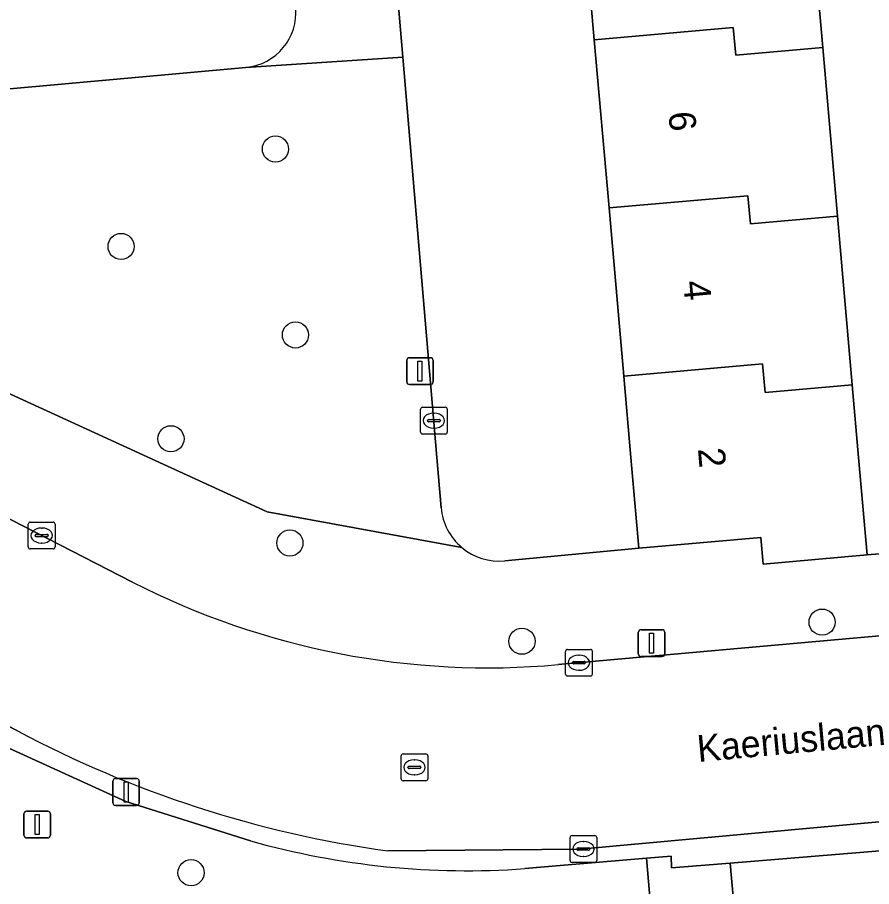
# Model space of a CAD drawing. Extents: x 162989 to 165008, y 383432 to 384338.
# Drawn here: x 164206.45 to 164238.39, y 383733.97 to 383766.45 of the extents above; entities that cross this region are included whole.
import ezdxf

# ---------------------------------------------------------------- set-up
doc = ezdxf.new("R2010")
doc.units = 0
for name, color, linetype in [('IMGEO_Boom', 7, 'Continuous'), ('IMGEO_Erf', 7, 'Continuous'), ('IMGEO_Groenvoorziening', 7, 'Continuous'), ('IMGEO_Kolk', 7, 'Continuous'), ('IMGEO_Lichtmast', 7, 'Continuous'), ('IMGEO_Openbare_ruimte_label', 7, 'Continuous'), ('IMGEO_Pand', 7, 'Continuous'), ('IMGEO_Pand_nummerreeks', 7, 'Continuous'), ('IMGEO_Rijbaan_lokaal_open', 7, 'Continuous'), ('IMGEO_Rioolput', 7, 'Continuous'), ('IMGEO_Verkeersbordpaal', 7, 'Continuous'), ('IMGEO_Voetpad_open', 7, 'Continuous')]:
    doc.layers.add(name, color=color, linetype=linetype)

msp = doc.modelspace()

# ---------------------------------------------------------------- linework, layer by layer
at = {"layer": 'IMGEO_Boom'}
for centre in [(164216.102, 383761.532), (164210.329, 383757.892), (164216.848, 383754.586), (164212.193, 383750.705), (164216.642, 383746.811), (164236.543, 383743.853), (164225.319, 383743.139), (164212.946, 383734.489)]:
    msp.add_circle(centre, 0.489, dxfattribs=at)
at = {"layer": 'IMGEO_Erf'}
for points in [[(164226.371, 383784.477), (164225.821, 383790.763), (164225.27, 383797.049), (164224.719, 383803.335), (164224.155, 383809.768), (164229.352, 383810.224), (164229.169, 383812.831), (164218.908, 383811.908), (164219.363, 383806.728), (164221.242, 383785.31), (164219.142, 383785.136), (164220.863, 383764.971), (164222.14, 383750), (164222.3, 383748.13)], [(164224.676, 383746.145), (164229.69, 383746.617), (164229.393, 383750), (164229.126, 383753.048), (164228.575, 383759.334), (164228.024, 383765.619), (164227.473, 383771.905), (164226.922, 383778.191), (164226.371, 383784.477)], [(164236.012, 383771.63), (164236.564, 383765.328), (164237.115, 383759.026), (164237.667, 383752.724), (164237.905, 383750), (164238.222, 383746.373), (164245.522, 383746.951), (164245.254, 383750), (164245.037, 383752.479), (164247.588, 383752.703), (164247.419, 383754.626), (164244.621, 383754.381), (164244.131, 383759.641), (164243.672, 383764.573), (164246.651, 383764.85), (164246.552, 383766.716), (164243.572, 383766.439), (164243.024, 383772.321)], [(164191.823, 383768.567), (164192.375, 383762.536), (164214.997, 383764.581)]]:
    msp.add_lwpolyline(points, dxfattribs=at)
for centre, radius, start, end in [((164214.798, 383766.643), 2.071, 275.5058, 5.1895), ((164224.466, 383748.309), 2.174, 184.7337, 230.1376), ((164224.467, 383748.309), 2.174, 230.1031, 275.5107)]:
    msp.add_arc(centre, radius, start, end, dxfattribs=at)
at = {"layer": 'IMGEO_Groenvoorziening'}
for points in [[(164215.17, 383735.681), (164210.509, 383737.153), (164205.68, 383739.345), (164184.989, 383750), (164179.231, 383752.965), (164160.326, 383762.529)], [(164233.512, 383713.148), (164233.427, 383714.178), (164224.079, 383713.37), (164223.25, 383722.331), (164222.892, 383726.202), (164222.557, 383729.83), (164222.419, 383731.324), (164230.224, 383732.13), (164229.977, 383735.03), (164225.426, 383734.643)]]:
    msp.add_lwpolyline(points, dxfattribs=at)
msp.add_lwpolyline([(164254.548, 383737.195), (164247.995, 383736.612), (164241.137, 383736.001), (164241.136, 383735.501), (164233.102, 383734.847), (164233.325, 383732.325), (164251.829, 383733.94), (164252.866, 383721.014), (164255.809, 383721.266), (164255.689, 383722.784), (164255.259, 383728.212)], close=True, dxfattribs=at)
msp.add_arc((164223.253, 383764.354), 29.791, 254.2578, 274.1839, dxfattribs=at)
at = {"layer": 'IMGEO_Kolk'}
for p, q in [((164221.601, 383751.883), (164222.453, 383751.883)), ((164221.526, 383750.957), (164221.526, 383751.809)), ((164222.014, 383751.663), (164222.039, 383751.663)), ((164222.527, 383751.809), (164222.527, 383750.957)), ((164221.785, 383751.377), (164221.785, 383751.389)), ((164222.223, 383751.34), (164221.825, 383751.34)), ((164221.828, 383751.426), (164222.226, 383751.426)), ((164222.269, 383751.389), (164222.269, 383751.377)), ((164222.453, 383750.883), (164221.601, 383750.883)), ((164222.037, 383751.103), (164222.012, 383751.103)), ((164206.859, 383746.663), (164206.859, 383747.515)), ((164206.934, 383747.589), (164207.786, 383747.589)), ((164207.347, 383747.369), (164207.372, 383747.369)), ((164207.86, 383747.515), (164207.86, 383746.663)), ((164207.118, 383747.083), (164207.118, 383747.095)), ((164207.556, 383747.046), (164207.158, 383747.046)), ((164207.161, 383747.132), (164207.559, 383747.132)), ((164207.602, 383747.095), (164207.602, 383747.083)), ((164207.37, 383746.809), (164207.345, 383746.809)), ((164207.786, 383746.589), (164206.934, 383746.589)), ((164226.949, 383741.909), (164226.949, 383742.761)), ((164227.024, 383742.835), (164227.876, 383742.835)), ((164227.95, 383742.761), (164227.95, 383741.909)), ((164227.437, 383742.615), (164227.462, 383742.615)), ((164227.208, 383742.329), (164227.208, 383742.341)), ((164227.646, 383742.292), (164227.248, 383742.292)), ((164227.251, 383742.378), (164227.649, 383742.378)), ((164227.692, 383742.341), (164227.692, 383742.329)), ((164227.876, 383741.835), (164227.024, 383741.835)), ((164227.46, 383742.055), (164227.435, 383742.055)), ((164227.116, 383734.95), (164227.116, 383735.802)), ((164227.191, 383735.876), (164228.043, 383735.876)), ((164227.604, 383735.656), (164227.629, 383735.656)), ((164228.117, 383735.802), (164228.117, 383734.95)), ((164227.375, 383735.37), (164227.375, 383735.382)), ((164227.813, 383735.333), (164227.415, 383735.333)), ((164227.418, 383735.419), (164227.816, 383735.419)), ((164227.859, 383735.382), (164227.859, 383735.37)), ((164227.627, 383735.096), (164227.602, 383735.096)), ((164228.043, 383734.876), (164227.191, 383734.876))]:
    msp.add_line(p, q, dxfattribs=at)
for points in [[(164221.601, 383751.883), (164222.453, 383751.883)], [(164221.526, 383750.957), (164221.526, 383751.809)], [(164222.527, 383751.809), (164222.527, 383750.957)], [(164222.453, 383750.883), (164221.601, 383750.883)], [(164206.859, 383746.663), (164206.859, 383747.515)], [(164206.934, 383747.589), (164207.786, 383747.589)], [(164207.86, 383747.515), (164207.86, 383746.663)], [(164207.786, 383746.589), (164206.934, 383746.589)], [(164226.949, 383741.909), (164226.949, 383742.761)], [(164227.024, 383742.835), (164227.876, 383742.835)], [(164227.95, 383742.761), (164227.95, 383741.909)], [(164227.876, 383741.835), (164227.024, 383741.835)], [(164227.116, 383734.95), (164227.116, 383735.802)], [(164227.191, 383735.876), (164228.043, 383735.876)], [(164228.117, 383735.802), (164228.117, 383734.95)], [(164228.043, 383734.876), (164227.191, 383734.876)]]:
    msp.add_lwpolyline(points, dxfattribs=at)
for centre, radius, start, end in [((164221.603, 383751.807), 0.0765, 91.552, 178.448), ((164221.603, 383751.807), 0.0765, 91.552, 178.448), ((164222.451, 383751.807), 0.0765, 1.552, 88.448), ((164222.451, 383751.807), 0.0765, 1.552, 88.448), ((164221.825, 383751.386), 0.0403, 85.8775, 175.7526), ((164221.822, 383751.376), 0.0366, 178.938, 274.7102), ((164222.226, 383751.383), 0.043, 264.8664, 352.4533), ((164222.23, 383751.388), 0.0386, 1.7309, 96.639), ((164221.603, 383750.959), 0.0765, 181.552, 268.448), ((164221.603, 383750.959), 0.0765, 181.552, 268.448), ((164222.451, 383750.959), 0.0765, 271.552, 358.448), ((164222.451, 383750.959), 0.0765, 271.552, 358.448), ((164206.936, 383747.513), 0.0765, 91.552, 178.448), ((164206.936, 383747.513), 0.0765, 91.552, 178.448), ((164207.784, 383747.513), 0.0765, 1.552, 88.448), ((164207.784, 383747.513), 0.0765, 1.552, 88.448), ((164207.158, 383747.092), 0.0403, 85.8775, 175.7526), ((164207.155, 383747.082), 0.0366, 178.938, 274.7102), ((164207.559, 383747.089), 0.043, 264.8664, 352.4533), ((164207.563, 383747.094), 0.0386, 1.7309, 96.639), ((164206.936, 383746.665), 0.0765, 181.552, 268.448), ((164206.936, 383746.665), 0.0765, 181.552, 268.448), ((164207.784, 383746.665), 0.0765, 271.552, 358.448), ((164207.784, 383746.665), 0.0765, 271.552, 358.448), ((164227.026, 383742.759), 0.0765, 91.552, 178.448), ((164227.026, 383742.759), 0.0765, 91.552, 178.448), ((164227.874, 383742.759), 0.0765, 1.552, 88.448), ((164227.874, 383742.759), 0.0765, 1.552, 88.448), ((164227.248, 383742.338), 0.0403, 85.8775, 175.7526), ((164227.245, 383742.328), 0.0366, 178.938, 274.7102), ((164227.649, 383742.335), 0.043, 264.8664, 352.4533), ((164227.653, 383742.34), 0.0386, 1.7309, 96.639), ((164227.026, 383741.911), 0.0765, 181.552, 268.448), ((164227.026, 383741.911), 0.0765, 181.552, 268.448), ((164227.874, 383741.911), 0.0765, 271.552, 358.448), ((164227.874, 383741.911), 0.0765, 271.552, 358.448), ((164227.193, 383735.8), 0.0765, 91.552, 178.448), ((164227.193, 383735.8), 0.0765, 91.552, 178.448), ((164228.041, 383735.8), 0.0765, 1.552, 88.448), ((164228.041, 383735.8), 0.0765, 1.552, 88.448), ((164227.415, 383735.379), 0.0403, 85.8775, 175.7526), ((164227.412, 383735.369), 0.0366, 178.938, 274.7102), ((164227.816, 383735.376), 0.043, 264.8664, 352.4533), ((164227.82, 383735.381), 0.0386, 1.7309, 96.639), ((164227.193, 383734.952), 0.0765, 181.552, 268.448), ((164227.193, 383734.952), 0.0765, 181.552, 268.448), ((164228.041, 383734.952), 0.0765, 271.552, 358.448), ((164228.041, 383734.952), 0.0765, 271.552, 358.448)]:
    msp.add_arc(centre, radius, start, end, dxfattribs=at)
for centre, major_axis, ratio, start_param, end_param in [((164222.013, 383751.383), (-0.387, 0.002), 0.722429, 4.712389, 7.853982), ((164222.038, 383751.383), (-0.39, 0.002), 0.717154, 1.570796, 4.712389), ((164207.346, 383747.089), (-0.387, 0.002), 0.722429, 4.712389, 7.853982), ((164207.371, 383747.089), (-0.39, 0.002), 0.717154, 1.570796, 4.712389), ((164227.436, 383742.335), (-0.387, 0.002), 0.722429, 4.712389, 7.853982), ((164227.461, 383742.335), (-0.39, 0.002), 0.717154, 1.570796, 4.712389), ((164227.603, 383735.376), (-0.387, 0.002), 0.722429, 4.712389, 7.853982), ((164227.628, 383735.376), (-0.39, 0.002), 0.717154, 1.570796, 4.712389)]:
    msp.add_ellipse(centre, major_axis=major_axis, ratio=ratio, start_param=start_param, end_param=end_param, dxfattribs=at)
at = {"layer": 'IMGEO_Lichtmast'}
for p, q in [((164221.01, 383752.833), (164221.01, 383753.633)), ((164221.01, 383753.633), (164221.01, 383752.833)), ((164221.11, 383753.733), (164221.9, 383753.733)), ((164221.9, 383753.733), (164221.11, 383753.733)), ((164222, 383753.633), (164222, 383752.833)), ((164222, 383752.833), (164222, 383753.633)), ((164221.9, 383752.733), (164221.11, 383752.733)), ((164221.11, 383752.733), (164221.9, 383752.733)), ((164229.67, 383742.67), (164229.67, 383743.47)), ((164229.67, 383743.47), (164229.67, 383742.67)), ((164229.77, 383743.57), (164230.56, 383743.57)), ((164230.56, 383743.57), (164229.77, 383743.57)), ((164230.66, 383743.47), (164230.66, 383742.67)), ((164230.66, 383742.67), (164230.66, 383743.47)), ((164230.56, 383742.57), (164229.77, 383742.57)), ((164229.77, 383742.57), (164230.56, 383742.57)), ((164210.021, 383737.106), (164210.021, 383737.906)), ((164210.021, 383737.906), (164210.021, 383737.106)), ((164210.121, 383738.006), (164210.911, 383738.006)), ((164210.911, 383738.006), (164210.121, 383738.006)), ((164211.011, 383737.906), (164211.011, 383737.106)), ((164211.011, 383737.106), (164211.011, 383737.906)), ((164210.911, 383737.006), (164210.121, 383737.006)), ((164210.121, 383737.006), (164210.911, 383737.006))]:
    msp.add_line(p, q, dxfattribs=at)
for points in [[(164221.43, 383753.608), (164221.58, 383753.608), (164221.58, 383752.858), (164221.43, 383752.858), (164221.43, 383753.608)], [(164230.09, 383743.445), (164230.24, 383743.445), (164230.24, 383742.695), (164230.09, 383742.695), (164230.09, 383743.445)], [(164210.441, 383737.881), (164210.591, 383737.881), (164210.591, 383737.131), (164210.441, 383737.131), (164210.441, 383737.881)]]:
    msp.add_lwpolyline(points, dxfattribs=at)
for centre, start, end in [((164221.11, 383753.633), 90, 180), ((164221.11, 383753.633), 90, 180), ((164221.9, 383753.633), 0, 90), ((164221.9, 383753.633), 360, 90), ((164221.11, 383752.833), 180, 270), ((164221.11, 383752.833), 180, 270), ((164221.9, 383752.833), 270, 0), ((164221.9, 383752.833), 270, 0), ((164229.77, 383743.47), 90, 180), ((164229.77, 383743.47), 90, 180), ((164230.56, 383743.47), 0, 90), ((164230.56, 383743.47), 360, 90), ((164229.77, 383742.67), 180, 270), ((164229.77, 383742.67), 180, 270), ((164230.56, 383742.67), 270, 0), ((164230.56, 383742.67), 270, 0), ((164210.121, 383737.906), 90, 180), ((164210.121, 383737.906), 90, 180), ((164210.911, 383737.906), 0, 90), ((164210.911, 383737.906), 360, 90), ((164210.121, 383737.106), 180, 270), ((164210.121, 383737.106), 180, 270), ((164210.911, 383737.106), 270, 0), ((164210.911, 383737.106), 270, 0)]:
    msp.add_arc(centre, 0.1, start, end, dxfattribs=at)
at = {"layer": 'IMGEO_Pand'}
for points in [[(164236.012, 383771.63), (164232.759, 383771.345), (164232.666, 383772.36), (164227.473, 383771.905), (164228.024, 383765.619), (164233.217, 383766.074), (164233.31, 383765.043), (164236.564, 383765.328)], [(164228.575, 383759.334), (164233.767, 383759.789), (164233.862, 383758.741), (164237.115, 383759.026), (164236.564, 383765.328), (164233.31, 383765.043), (164233.217, 383766.074), (164228.024, 383765.619)], [(164229.126, 383753.048), (164234.318, 383753.503), (164234.414, 383752.439), (164237.667, 383752.724), (164237.115, 383759.026), (164233.862, 383758.741), (164233.767, 383759.789), (164228.575, 383759.334)], [(164229.126, 383753.048), (164229.393, 383750), (164229.69, 383746.617), (164234.254, 383747.016), (164234.341, 383746.023), (164238.222, 383746.373), (164237.905, 383750), (164237.667, 383752.724), (164234.414, 383752.439), (164234.318, 383753.503)]]:
    msp.add_lwpolyline(points, close=True, dxfattribs=at)
at = {"layer": 'IMGEO_Rijbaan_lokaal_open'}
for points in [[(164210.751, 383745.352), (164201.672, 383750), (164169.79, 383766.452)], [(164160.767, 383763.118), (164186.612, 383750), (164206.451, 383739.793)], [(164220.298, 383735.307), (164227.497, 383735.367), (164254.49, 383737.832), (164255.369, 383737.912), (164255.469, 383737.921), (164268.478, 383739.109), (164267.855, 383745.939), (164253.151, 383744.627), (164249.447, 383744.296), (164226.672, 383742.264)]]:
    msp.add_lwpolyline(points, dxfattribs=at)
for centre, radius, start, end in [((164224.051, 383771.335), 29.189, 242.8939, 275.1528), ((164225.986, 383776.48), 41.564, 241.9648, 262.1337)]:
    msp.add_arc(centre, radius, start, end, dxfattribs=at)
at = {"layer": 'IMGEO_Rioolput'}
for p, q in [((164220.798, 383738.001), (164220.798, 383738.853)), ((164220.873, 383738.927), (164221.725, 383738.927)), ((164221.799, 383738.853), (164221.799, 383738.001)), ((164221.286, 383738.707), (164221.311, 383738.707)), ((164221.057, 383738.421), (164221.057, 383738.433)), ((164221.495, 383738.384), (164221.097, 383738.384)), ((164221.1, 383738.47), (164221.498, 383738.47)), ((164221.541, 383738.433), (164221.541, 383738.421)), ((164221.725, 383737.927), (164220.873, 383737.927)), ((164221.309, 383738.147), (164221.284, 383738.147))]:
    msp.add_line(p, q, dxfattribs=at)
for points in [[(164220.798, 383738.001), (164220.798, 383738.853)], [(164220.873, 383738.927), (164221.725, 383738.927)], [(164221.799, 383738.853), (164221.799, 383738.001)], [(164221.725, 383737.927), (164220.873, 383737.927)]]:
    msp.add_lwpolyline(points, dxfattribs=at)
for centre, radius, start, end in [((164220.875, 383738.851), 0.0765, 91.552, 178.448), ((164220.875, 383738.851), 0.0765, 91.552, 178.448), ((164221.723, 383738.851), 0.0765, 1.552, 88.448), ((164221.723, 383738.851), 0.0765, 1.552, 88.448), ((164221.097, 383738.43), 0.0403, 85.8775, 175.7526), ((164221.094, 383738.42), 0.0366, 178.938, 274.7102), ((164221.498, 383738.427), 0.043, 264.8664, 352.4533), ((164221.502, 383738.432), 0.0386, 1.7309, 96.639), ((164220.875, 383738.003), 0.0765, 181.552, 268.448), ((164220.875, 383738.003), 0.0765, 181.552, 268.448), ((164221.723, 383738.003), 0.0765, 271.552, 358.448), ((164221.723, 383738.003), 0.0765, 271.552, 358.448)]:
    msp.add_arc(centre, radius, start, end, dxfattribs=at)
for centre, major_axis, ratio, start_param, end_param in [((164221.285, 383738.427), (-0.387, 0.002), 0.722429, 4.712389, 7.853982), ((164221.31, 383738.427), (-0.39, 0.002), 0.717154, 1.570796, 4.712389)]:
    msp.add_ellipse(centre, major_axis=major_axis, ratio=ratio, start_param=start_param, end_param=end_param, dxfattribs=at)
at = {"layer": 'IMGEO_Verkeersbordpaal'}
for p, q in [((164206.695, 383735.89), (164206.695, 383736.69)), ((164206.695, 383736.69), (164206.695, 383735.89)), ((164206.795, 383736.79), (164207.585, 383736.79)), ((164207.585, 383736.79), (164206.795, 383736.79)), ((164207.685, 383736.69), (164207.685, 383735.89)), ((164207.685, 383735.89), (164207.685, 383736.69)), ((164207.585, 383735.79), (164206.795, 383735.79)), ((164206.795, 383735.79), (164207.585, 383735.79))]:
    msp.add_line(p, q, dxfattribs=at)
msp.add_lwpolyline([(164207.115, 383736.665), (164207.265, 383736.665), (164207.265, 383735.915), (164207.115, 383735.915), (164207.115, 383736.665)], dxfattribs=at)
for centre, start, end in [((164206.795, 383736.69), 90, 180), ((164206.795, 383736.69), 90, 180), ((164207.585, 383736.69), 0, 90), ((164207.585, 383736.69), 360, 90), ((164206.795, 383735.89), 180, 270), ((164206.795, 383735.89), 180, 270), ((164207.585, 383735.89), 270, 0), ((164207.585, 383735.89), 270, 0)]:
    msp.add_arc(centre, 0.1, start, end, dxfattribs=at)
at = {"layer": 'IMGEO_Voetpad_open'}
for points in [[(164214.997, 383764.581), (164220.863, 383764.971), (164219.142, 383785.136), (164221.242, 383785.31), (164219.363, 383806.728), (164218.908, 383811.908), (164218.562, 383815.86), (164213.096, 383815.382), (164212.867, 383817.999), (164212.16, 383825.224)], [(164169.79, 383766.452), (164201.672, 383750), (164210.751, 383745.352)], [(164220.863, 383764.971), (164214.997, 383764.581), (164192.375, 383762.536), (164190.832, 383762.397), (164185.378, 383761.904), (164215.792, 383747.97), (164223.073, 383746.641)], [(164222.3, 383748.13), (164222.14, 383750), (164220.863, 383764.971)], [(164206.451, 383739.793), (164186.612, 383750), (164160.767, 383763.118)], [(164160.326, 383762.529), (164179.231, 383752.965), (164184.989, 383750), (164205.68, 383739.345), (164210.509, 383737.153), (164215.17, 383735.681)], [(164223.073, 383746.641), (164215.792, 383747.97), (164185.378, 383761.904)], [(164267.665, 383748.942), (164267.509, 383748.927), (164267.353, 383748.917), (164264.474, 383748.657), (164254.222, 383747.711), (164249.51, 383747.298), (164248.072, 383747.174), (164245.522, 383746.951), (164238.222, 383746.373), (164234.341, 383746.023), (164234.254, 383747.016), (164229.69, 383746.617), (164224.676, 383746.145)], [(164226.672, 383742.264), (164249.447, 383744.296), (164249.402, 383744.814), (164253.107, 383745.141), (164253.151, 383744.627), (164267.855, 383745.939)], [(164225.426, 383734.643), (164229.977, 383735.03), (164230.896, 383735.108), (164230.905, 383734.668), (164233.102, 383734.847), (164241.136, 383735.501), (164241.137, 383736.001), (164247.995, 383736.612), (164254.548, 383737.195), (164254.49, 383737.832), (164227.497, 383735.367), (164220.298, 383735.307)]]:
    msp.add_lwpolyline(points, dxfattribs=at)
msp.add_lwpolyline([(164233.543, 383729.938), (164233.345, 383732.096), (164233.325, 383732.325), (164233.102, 383734.847), (164230.905, 383734.668), (164230.896, 383735.108), (164229.977, 383735.03), (164230.224, 383732.13), (164222.419, 383731.324), (164222.557, 383729.83), (164230.351, 383730.635), (164231.128, 383723.12), (164231.132, 383723.077), (164231.134, 383723.049), (164232.688, 383723.191), (164234.151, 383723.325)], close=True, dxfattribs=at)
for centre, radius, start, end in [((164214.798, 383766.643), 2.071, 275.5058, 5.1895), ((164224.466, 383748.309), 2.174, 184.7337, 230.1376), ((164224.467, 383748.309), 2.174, 230.1031, 275.5107), ((164224.051, 383771.335), 29.189, 242.8939, 275.1528), ((164225.986, 383776.48), 41.564, 241.9648, 262.1337), ((164223.253, 383764.354), 29.791, 254.2578, 274.1839)]:
    msp.add_arc(centre, radius, start, end, dxfattribs=at)

# ---------------------------------------------------------------- texts
at = {"layer": 'IMGEO_Openbare_ruimte_label'}
msp.add_text('Kaeriuslaan', height=1, rotation=5.2774, dxfattribs=at).set_placement((164231.911, 383738.622))
at = {"layer": 'IMGEO_Pand_nummerreeks'}
for s, rotation, p in [('6', 275.009, (164230.793, 383762.899)), ('4', 275.009, (164231.347, 383756.584)), ('2', 275.012, (164231.896, 383750.33))]:
    msp.add_text(s, height=1, rotation=rotation, dxfattribs=at).set_placement(p)

doc.saveas('drawing.dxf')
